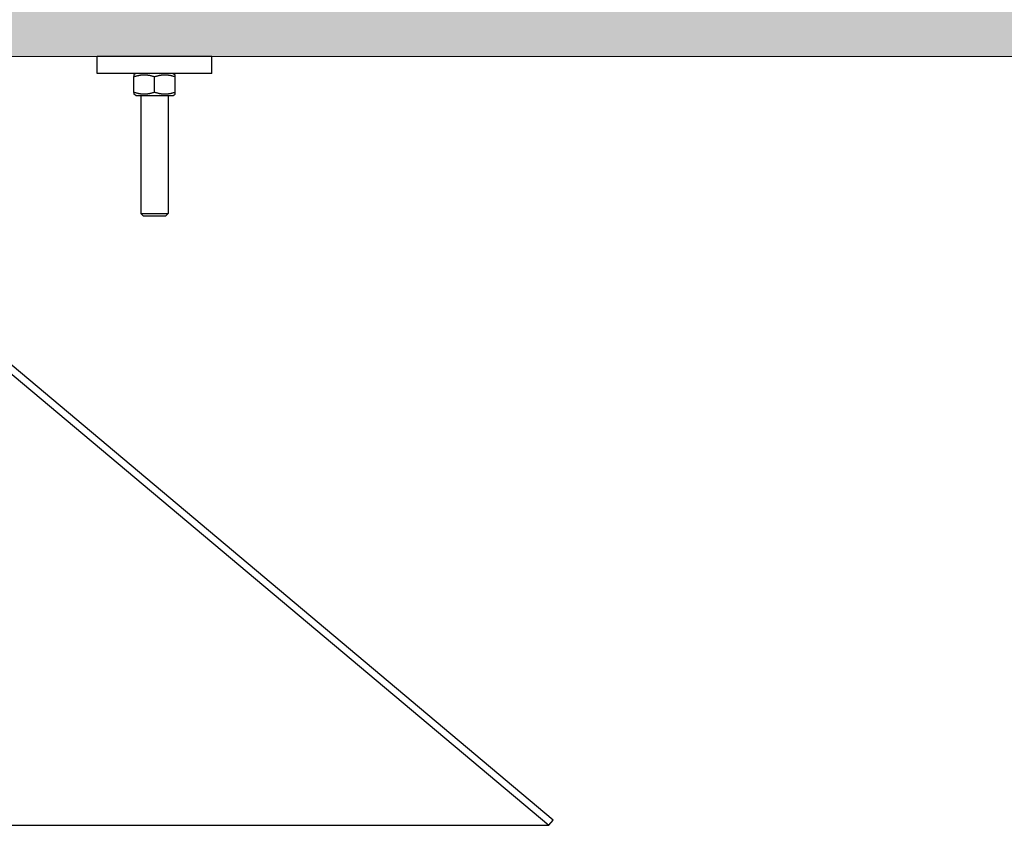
# Model space of a CAD drawing. Extents: x -89225 to 110569, y 13360 to 87647.
# Tile 426 of 478: x 87604 to 88463, y 77066 to 77768. Entities that reach past the tile are written whole.
import ezdxf

# ---------------------------------------------------------------- set-up
doc = ezdxf.new("R2010")
doc.units = 0
doc.layers.add('Beluchtingstank', color=253, linetype='Continuous')
doc.layers.add('INSTALLATIE', color=6, linetype='Continuous')

msp = doc.modelspace()

# ---------------------------------------------------------------- hatches: boundary and pattern name
at = {"layer": 'Beluchtingstank', "lineweight": 9, "ltscale": 0.01}
h = msp.add_hatch(dxfattribs=at)
h.set_pattern_fill('AR-CONC', color=256, style=0)
h.paths.add_polyline_path([(106923.2, 78135.99), (100661.83, 78135.99), (100282.2, 78135.99), (87461.83, 78135.99), (87082.2, 78135.99), (80820.84, 78135.99), (80820.84, 78235.99), (80617.11, 78235.99), (80617.11, 77735.99), (80922.79, 77735.99), (87195.15, 77735.99), (87348.88, 77735.99), (93747.02, 77735.99), (93997.02, 77735.99), (100395.15, 77735.99), (100548.88, 77735.99), (106821.25, 77735.99), (107126.92, 77735.99), (107126.92, 78235.99), (106923.2, 78235.99)])
at = {"layer": 'INSTALLATIE'}
h = msp.add_hatch(dxfattribs=at)
h.set_pattern_fill('ANSI31', color=256, scale=2540, angle=-104.99998, style=0)
h.set_pattern_definition([(300, (26738.4, 84288.65), (274.963, 158.7501), [])])
h.paths.add_polyline_path([(88066.02, 77065.69), (88069.87, 77070.28), (87577.1, 77483.77), (87570.59, 77481.4)])

# ---------------------------------------------------------------- linework, layer by layer
at = {"layer": 'Beluchtingstank', "lineweight": 9, "ltscale": 0.01}
msp.add_line((80617.11, 77735.99), (107126.92, 77735.99), dxfattribs=at)
at = {"layer": 'INSTALLATIE'}
for p, q in [((87772.02, 77735.99), (87672.02, 77735.99)), ((87672.02, 77720.99), (87672.02, 77735.99)), ((87772.02, 77720.99), (87772.02, 77735.99)), ((87772.02, 77720.99), (87672.02, 77720.99)), ((87705.82, 77720.99), (87704.02, 77719.95)), ((87704.02, 77719.95), (87704.02, 77718.34)), ((87738.22, 77720.99), (87740.02, 77719.95)), ((87740.02, 77718.34), (87740.02, 77719.95)), ((87704.02, 77704.64), (87704.02, 77718.34)), ((87722.02, 77704.64), (87722.02, 77718.34)), ((87740.02, 77704.64), (87740.02, 77718.34)), ((87704.02, 77704.64), (87704.02, 77703.03)), ((87705.82, 77701.99), (87704.02, 77703.03)), ((87705.82, 77701.99), (87738.22, 77701.99)), ((87710.02, 77701.99), (87710.02, 77598.99)), ((87734.02, 77701.99), (87734.02, 77598.99)), ((87738.22, 77701.99), (87740.02, 77703.03)), ((87740.02, 77703.03), (87740.02, 77704.64)), ((87710.02, 77598.99), (87734.02, 77598.99)), ((87712.02, 77596.99), (87710.02, 77598.99)), ((87732.02, 77596.99), (87734.02, 77598.99)), ((87712.02, 77596.99), (87732.02, 77596.99)), ((87570.59, 77481.4), (88066.02, 77065.69)), ((88069.87, 77070.28), (87577.1, 77483.77)), ((88066.02, 77065.69), (88069.87, 77070.28)), ((87272.52, 77065.69), (88066.02, 77065.69))]:
    msp.add_line(p, q, dxfattribs=at)
for points, knots in [([(87704.02, 77718.34), (87704.38, 77718.46), (87704.75, 77718.58), (87705.12, 77718.69), (87705.48, 77718.8), (87705.85, 77718.91), (87706.23, 77719.01), (87706.6, 77719.11), (87706.97, 77719.2), (87707.34, 77719.28), (87707.53, 77719.33), (87707.72, 77719.37), (87707.9, 77719.41), (87708.09, 77719.45), (87708.28, 77719.48), (87708.47, 77719.52), (87708.66, 77719.55), (87708.84, 77719.59), (87709.03, 77719.62), (87709.22, 77719.65), (87709.41, 77719.68), (87709.6, 77719.7), (87709.79, 77719.73), (87709.98, 77719.76), (87710.16, 77719.78), (87710.35, 77719.8), (87710.54, 77719.82), (87710.73, 77719.84), (87710.92, 77719.86), (87711.11, 77719.87), (87711.3, 77719.89), (87711.49, 77719.9), (87711.68, 77719.91), (87711.87, 77719.92), (87712.06, 77719.93), (87712.25, 77719.94), (87712.44, 77719.94), (87712.63, 77719.95), (87712.82, 77719.95), (87713.01, 77719.95), (87713.2, 77719.95), (87713.4, 77719.95), (87713.59, 77719.94), (87713.78, 77719.94), (87713.97, 77719.93), (87714.16, 77719.92), (87714.35, 77719.91), (87714.54, 77719.9), (87714.73, 77719.89), (87714.92, 77719.87), (87715.11, 77719.86), (87715.3, 77719.84), (87715.49, 77719.82), (87715.68, 77719.8), (87715.87, 77719.78), (87716.06, 77719.76), (87716.25, 77719.73), (87716.44, 77719.7), (87716.63, 77719.68), (87716.82, 77719.65), (87717, 77719.62), (87717.19, 77719.58), (87717.38, 77719.55), (87717.57, 77719.52), (87717.94, 77719.45), (87718.32, 77719.37), (87718.69, 77719.28), (87719.06, 77719.2), (87719.44, 77719.11), (87719.81, 77719.01), (87720.18, 77718.91), (87720.55, 77718.8), (87720.91, 77718.69), (87721.28, 77718.58), (87721.65, 77718.46), (87722.02, 77718.34)], [0, 0, 0, 0, 1.317758, 1.317758, 1.317758, 2.637165, 2.637165, 2.637165, 3.956986, 3.956986, 3.956986, 4.616748, 4.616748, 4.616748, 5.276294, 5.276294, 5.276294, 5.935563, 5.935563, 5.935563, 6.594521, 6.594521, 6.594521, 7.253161, 7.253161, 7.253161, 7.911507, 7.911507, 7.911507, 8.570113, 8.570113, 8.570113, 9.229366, 9.229366, 9.229366, 9.889183, 9.889183, 9.889183, 10.54946, 10.54946, 10.54946, 11.21008, 11.21008, 11.21008, 11.87091, 11.87091, 11.87091, 12.531808, 12.531808, 12.531808, 13.192625, 13.192625, 13.192625, 13.853204, 13.853204, 13.853204, 14.513384, 14.513384, 14.513384, 15.173003, 15.173003, 15.173003, 15.8319, 15.8319, 15.8319, 17.148613, 17.148613, 17.148613, 18.466055, 18.466055, 18.466055, 19.784292, 19.784292, 19.784292, 21.103014, 21.103014, 21.103014, 21.103014]), ([(87722.02, 77718.34), (87722.38, 77718.46), (87722.75, 77718.58), (87723.12, 77718.69), (87723.48, 77718.8), (87723.85, 77718.91), (87724.23, 77719.01), (87724.6, 77719.11), (87724.97, 77719.2), (87725.34, 77719.28), (87725.53, 77719.33), (87725.72, 77719.37), (87725.9, 77719.41), (87726.09, 77719.45), (87726.28, 77719.48), (87726.47, 77719.52), (87726.66, 77719.55), (87726.84, 77719.59), (87727.03, 77719.62), (87727.22, 77719.65), (87727.41, 77719.68), (87727.6, 77719.7), (87727.79, 77719.73), (87727.98, 77719.76), (87728.16, 77719.78), (87728.35, 77719.8), (87728.54, 77719.82), (87728.73, 77719.84), (87728.92, 77719.86), (87729.11, 77719.87), (87729.3, 77719.89), (87729.49, 77719.9), (87729.68, 77719.91), (87729.87, 77719.92), (87730.06, 77719.93), (87730.25, 77719.94), (87730.44, 77719.94), (87730.63, 77719.95), (87730.82, 77719.95), (87731.01, 77719.95), (87731.2, 77719.95), (87731.4, 77719.95), (87731.59, 77719.94), (87731.78, 77719.94), (87731.97, 77719.93), (87732.16, 77719.92), (87732.35, 77719.91), (87732.54, 77719.9), (87732.73, 77719.89), (87732.92, 77719.87), (87733.11, 77719.86), (87733.3, 77719.84), (87733.49, 77719.82), (87733.68, 77719.8), (87733.87, 77719.78), (87734.06, 77719.76), (87734.25, 77719.73), (87734.44, 77719.7), (87734.63, 77719.68), (87734.82, 77719.65), (87735, 77719.62), (87735.19, 77719.58), (87735.38, 77719.55), (87735.57, 77719.52), (87735.94, 77719.45), (87736.32, 77719.37), (87736.69, 77719.28), (87737.06, 77719.2), (87737.44, 77719.11), (87737.81, 77719.01), (87738.18, 77718.91), (87738.55, 77718.8), (87738.91, 77718.69), (87739.28, 77718.58), (87739.65, 77718.46), (87740.02, 77718.34)], [0, 0, 0, 0, 1.317758, 1.317758, 1.317758, 2.637165, 2.637165, 2.637165, 3.956986, 3.956986, 3.956986, 4.616748, 4.616748, 4.616748, 5.276294, 5.276294, 5.276294, 5.935563, 5.935563, 5.935563, 6.594521, 6.594521, 6.594521, 7.253161, 7.253161, 7.253161, 7.911507, 7.911507, 7.911507, 8.570113, 8.570113, 8.570113, 9.229366, 9.229366, 9.229366, 9.889183, 9.889183, 9.889183, 10.54946, 10.54946, 10.54946, 11.21008, 11.21008, 11.21008, 11.87091, 11.87091, 11.87091, 12.531808, 12.531808, 12.531808, 13.192625, 13.192625, 13.192625, 13.853204, 13.853204, 13.853204, 14.513384, 14.513384, 14.513384, 15.173003, 15.173003, 15.173003, 15.8319, 15.8319, 15.8319, 17.148613, 17.148613, 17.148613, 18.466055, 18.466055, 18.466055, 19.784292, 19.784292, 19.784292, 21.103014, 21.103014, 21.103014, 21.103014]), ([(87722.02, 77704.64), (87721.65, 77704.52), (87721.28, 77704.4), (87720.92, 77704.29), (87720.55, 77704.18), (87720.18, 77704.07), (87719.81, 77703.97), (87719.43, 77703.87), (87719.06, 77703.78), (87718.69, 77703.7), (87718.5, 77703.65), (87718.31, 77703.61), (87718.13, 77703.57), (87717.94, 77703.53), (87717.75, 77703.5), (87717.56, 77703.46), (87717.38, 77703.43), (87717.19, 77703.39), (87717, 77703.36), (87716.81, 77703.33), (87716.62, 77703.3), (87716.43, 77703.28), (87716.25, 77703.25), (87716.06, 77703.22), (87715.87, 77703.2), (87715.68, 77703.18), (87715.49, 77703.16), (87715.3, 77703.14), (87715.11, 77703.12), (87714.92, 77703.11), (87714.73, 77703.09), (87714.54, 77703.08), (87714.35, 77703.07), (87714.16, 77703.06), (87713.97, 77703.05), (87713.78, 77703.04), (87713.59, 77703.04), (87713.4, 77703.03), (87713.21, 77703.03), (87713.02, 77703.03), (87712.83, 77703.03), (87712.64, 77703.03), (87712.45, 77703.04), (87712.25, 77703.04), (87712.06, 77703.05), (87711.87, 77703.06), (87711.68, 77703.07), (87711.49, 77703.08), (87711.3, 77703.09), (87711.11, 77703.11), (87710.92, 77703.12), (87710.73, 77703.14), (87710.54, 77703.16), (87710.35, 77703.18), (87710.16, 77703.2), (87709.97, 77703.22), (87709.78, 77703.25), (87709.59, 77703.28), (87709.4, 77703.3), (87709.22, 77703.33), (87709.03, 77703.36), (87708.84, 77703.4), (87708.65, 77703.43), (87708.46, 77703.46), (87708.09, 77703.53), (87707.71, 77703.61), (87707.34, 77703.7), (87706.97, 77703.78), (87706.6, 77703.87), (87706.23, 77703.97), (87705.85, 77704.07), (87705.49, 77704.18), (87705.12, 77704.29), (87704.75, 77704.4), (87704.38, 77704.51), (87704.02, 77704.64)], [0, 0, 0, 0, 1.317758, 1.317758, 1.317758, 2.637165, 2.637165, 2.637165, 3.956986, 3.956986, 3.956986, 4.616748, 4.616748, 4.616748, 5.276294, 5.276294, 5.276294, 5.935563, 5.935563, 5.935563, 6.594521, 6.594521, 6.594521, 7.253161, 7.253161, 7.253161, 7.911507, 7.911507, 7.911507, 8.570113, 8.570113, 8.570113, 9.229366, 9.229366, 9.229366, 9.889183, 9.889183, 9.889183, 10.54946, 10.54946, 10.54946, 11.21008, 11.21008, 11.21008, 11.87091, 11.87091, 11.87091, 12.531808, 12.531808, 12.531808, 13.192625, 13.192625, 13.192625, 13.853204, 13.853204, 13.853204, 14.513384, 14.513384, 14.513384, 15.173003, 15.173003, 15.173003, 15.8319, 15.8319, 15.8319, 17.148613, 17.148613, 17.148613, 18.466055, 18.466055, 18.466055, 19.784292, 19.784292, 19.784292, 21.103014, 21.103014, 21.103014, 21.103014]), ([(87740.02, 77704.64), (87739.65, 77704.51), (87739.28, 77704.4), (87738.91, 77704.29), (87738.55, 77704.18), (87738.18, 77704.07), (87737.81, 77703.97), (87737.44, 77703.87), (87737.06, 77703.78), (87736.69, 77703.7), (87736.32, 77703.61), (87735.94, 77703.53), (87735.57, 77703.46), (87735.38, 77703.43), (87735.19, 77703.4), (87735, 77703.36), (87734.82, 77703.33), (87734.63, 77703.3), (87734.44, 77703.28), (87734.25, 77703.25), (87734.06, 77703.22), (87733.87, 77703.2), (87733.68, 77703.18), (87733.49, 77703.16), (87733.3, 77703.14), (87733.11, 77703.12), (87732.92, 77703.11), (87732.73, 77703.09), (87732.54, 77703.08), (87732.35, 77703.07), (87732.16, 77703.06), (87731.97, 77703.05), (87731.78, 77703.04), (87731.59, 77703.04), (87731.4, 77703.03), (87731.2, 77703.03), (87731.01, 77703.03), (87730.82, 77703.03), (87730.63, 77703.03), (87730.44, 77703.04), (87730.25, 77703.04), (87730.06, 77703.05), (87729.87, 77703.06), (87729.68, 77703.07), (87729.49, 77703.08), (87729.3, 77703.09), (87729.11, 77703.11), (87728.92, 77703.12), (87728.73, 77703.14), (87728.54, 77703.16), (87728.35, 77703.18), (87728.16, 77703.2), (87727.98, 77703.22), (87727.79, 77703.25), (87727.6, 77703.28), (87727.41, 77703.3), (87727.22, 77703.33), (87727.03, 77703.36), (87726.84, 77703.39), (87726.66, 77703.43), (87726.47, 77703.46), (87726.28, 77703.5), (87726.09, 77703.53), (87725.9, 77703.57), (87725.72, 77703.61), (87725.53, 77703.65), (87725.34, 77703.7), (87724.97, 77703.78), (87724.6, 77703.87), (87724.23, 77703.97), (87723.85, 77704.07), (87723.48, 77704.18), (87723.12, 77704.29), (87722.75, 77704.4), (87722.38, 77704.52), (87722.02, 77704.64)], [0, 0, 0, 0, 1.318722, 1.318722, 1.318722, 2.636959, 2.636959, 2.636959, 3.9544, 3.9544, 3.9544, 5.271114, 5.271114, 5.271114, 5.930011, 5.930011, 5.930011, 6.58963, 6.58963, 6.58963, 7.24981, 7.24981, 7.24981, 7.910388, 7.910388, 7.910388, 8.571205, 8.571205, 8.571205, 9.232104, 9.232104, 9.232104, 9.892934, 9.892934, 9.892934, 10.553554, 10.553554, 10.553554, 11.213831, 11.213831, 11.213831, 11.873648, 11.873648, 11.873648, 12.5329, 12.5329, 12.5329, 13.191507, 13.191507, 13.191507, 13.849853, 13.849853, 13.849853, 14.508492, 14.508492, 14.508492, 15.16745, 15.16745, 15.16745, 15.826719, 15.826719, 15.826719, 16.486265, 16.486265, 16.486265, 17.146028, 17.146028, 17.146028, 18.465848, 18.465848, 18.465848, 19.785255, 19.785255, 19.785255, 21.103014, 21.103014, 21.103014, 21.103014])]:
    msp.add_open_spline(points, degree=3, knots=knots, dxfattribs=at)

doc.saveas('drawing.dxf')
